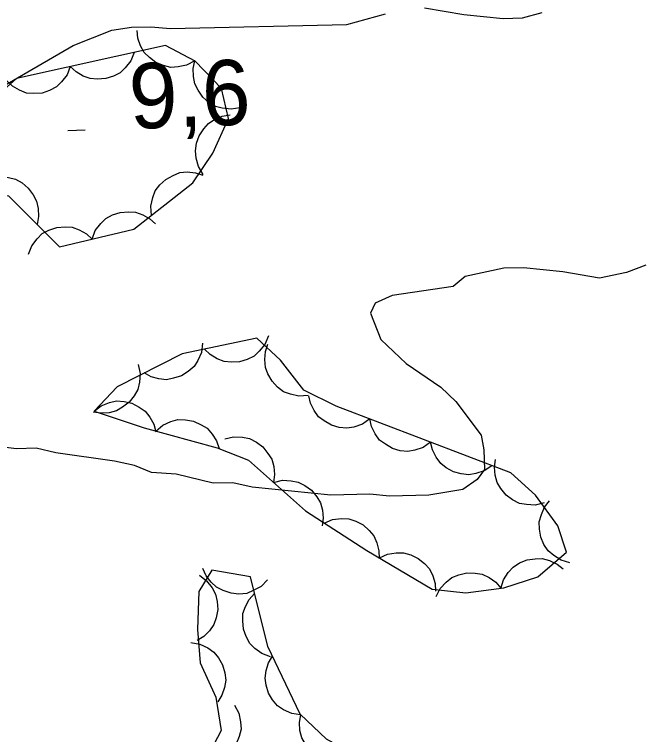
# Model space of a CAD drawing. Extents: x 336540 to 340074, y 5572036 to 5573747.
# Drawn here: x 337509.59 to 337538.38, y 5573460.01 to 5573493.12 of the extents above; entities that cross this region are included whole.
import ezdxf

# ---------------------------------------------------------------- set-up
doc = ezdxf.new("R2010")
doc.units = 0
for name, color, linetype in [('Niveau 2', 7, 'Continuous'), ('Niveau 3', 7, 'Continuous'), ('Niveau 44', 7, 'Continuous')]:
    doc.layers.add(name, color=color, linetype=linetype)

msp = doc.modelspace()

# ---------------------------------------------------------------- linework, layer by layer
at = {"layer": 'Niveau 2'}
for points in [[(337528.45, 5573493.42), (337530.25, 5573493.12), (337532.06, 5573492.94), (337532.96, 5573492.96), (337533.85, 5573493.21)], [(337507.63, 5573488.99), (337512.29, 5573491.69), (337514.07, 5573492.4), (337514.97, 5573492.54), (337515.87, 5573492.56), (337516.77, 5573492.47), (337524.87, 5573492.66), (337526.65, 5573493.15)], [(337538.62, 5573481.6), (337537.73, 5573481.25), (337536.5, 5573480.99), (337534.81, 5573481.29), (337533, 5573481.47), (337532.1, 5573481.45), (337530.31, 5573481.07), (337529.76, 5573480.61)], [(337529.76, 5573480.61), (337526.96, 5573480.2), (337526.18, 5573479.85), (337525.97, 5573479.39), (337526.44, 5573478.17), (337527.6, 5573477.07), (337529.2, 5573475.98), (337529.89, 5573475.32), (337531.05, 5573473.77), (337531.18, 5573473.1), (337531.2, 5573472.2), (337530.87, 5573471.74), (337530.21, 5573471.27), (337528.64, 5573471.01), (337526.84, 5573470.97), (337525.94, 5573471.06), (337524.14, 5573471.02), (337520.53, 5573471.38), (337519.63, 5573471.59), (337518.73, 5573471.57), (337517.03, 5573471.98), (337515.9, 5573472.06), (337515.11, 5573472.38), (337514.2, 5573472.58), (337511.49, 5573472.97), (337510.59, 5573473.18), (337509.69, 5573473.15), (337508.79, 5573473.25)]]:
    msp.add_lwpolyline(points, dxfattribs=at)
at = {"layer": 'Niveau 3'}
msp.add_line((337512.04, 5573487.78), (337512.84, 5573487.81), dxfattribs=at)
at = {"layer": 'Niveau 44'}
for points in [[(337517.88, 5573490.99), (337517.51, 5573490.79), (337517.12, 5573490.71), (337516.79, 5573490.69), (337516.44, 5573490.77), (337516.1, 5573490.91), (337515.8, 5573491.15), (337515.56, 5573491.37), (337515.39, 5573491.68), (337515.27, 5573492.03), (337515.23, 5573492.39)], [(337505.19, 5573485.04), (337507.71, 5573485.03), (337509.32, 5573484.78), (337511.67, 5573482.44), (337515.08, 5573483.25), (337517.8, 5573485.38), (337518.71, 5573486.74), (337519.43, 5573488.34), (337519.11, 5573489.72), (337517.9, 5573490.98), (337516.53, 5573491.7), (337509.68, 5573490.17), (337508.38, 5573489.03), (337507.14, 5573487.79), (337506.12, 5573486.5), (337505.19, 5573485.04)], [(337515.09, 5573491.38), (337514.94, 5573490.99), (337514.69, 5573490.67), (337514.45, 5573490.44), (337514.14, 5573490.28), (337513.79, 5573490.17), (337513.4, 5573490.15), (337513.08, 5573490.17), (337512.75, 5573490.29), (337512.43, 5573490.48), (337512.16, 5573490.73)], [(337519.96, 5573488.83), (337519.55, 5573488.76), (337519.15, 5573488.81), (337518.83, 5573488.89), (337518.53, 5573489.08), (337518.25, 5573489.32), (337518.04, 5573489.64), (337517.88, 5573489.93), (337517.82, 5573490.27), (337517.81, 5573490.64), (337517.89, 5573490.99)], [(337512.16, 5573490.73), (337512.01, 5573490.34), (337511.76, 5573490.02), (337511.52, 5573489.79), (337511.21, 5573489.63), (337510.86, 5573489.51), (337510.47, 5573489.49), (337510.15, 5573489.51), (337509.82, 5573489.64), (337509.5, 5573489.82), (337509.24, 5573490.07)], [(337518.27, 5573485.77), (337518.05, 5573486.13), (337517.95, 5573486.52), (337517.91, 5573486.85), (337517.97, 5573487.2), (337518.09, 5573487.54), (337518.3, 5573487.86), (337518.51, 5573488.11), (337518.81, 5573488.3), (337519.15, 5573488.45), (337519.51, 5573488.51)], [(337508.51, 5573485.59), (337508.92, 5573485.67), (337509.32, 5573485.63), (337509.64, 5573485.55), (337509.95, 5573485.38), (337510.23, 5573485.14), (337510.45, 5573484.83), (337510.61, 5573484.54), (337510.68, 5573484.2), (337510.7, 5573483.83), (337510.63, 5573483.47)], [(337515.89, 5573483.88), (337515.86, 5573484.3), (337515.95, 5573484.7), (337516.07, 5573485.01), (337516.28, 5573485.29), (337516.55, 5573485.54), (337516.89, 5573485.72), (337517.19, 5573485.85), (337517.54, 5573485.88), (337517.91, 5573485.84), (337518.25, 5573485.73)], [(337513.16, 5573482.79), (337513.31, 5573483.19), (337513.56, 5573483.51), (337513.79, 5573483.74), (337514.1, 5573483.91), (337514.45, 5573484.02), (337514.84, 5573484.05), (337515.16, 5573484.03), (337515.49, 5573483.91), (337515.82, 5573483.73), (337516.08, 5573483.49)], [(337510.24, 5573482.1), (337510.39, 5573482.49), (337510.64, 5573482.81), (337510.87, 5573483.05), (337511.18, 5573483.21), (337511.54, 5573483.33), (337511.92, 5573483.35), (337512.24, 5573483.34), (337512.57, 5573483.22), (337512.9, 5573483.04), (337513.16, 5573482.79)], [(337521.27, 5573478.34), (337521.11, 5573477.95), (337520.85, 5573477.64), (337520.61, 5573477.41), (337520.29, 5573477.26), (337519.94, 5573477.15), (337519.56, 5573477.14), (337519.23, 5573477.16), (337518.91, 5573477.29), (337518.59, 5573477.48), (337518.33, 5573477.73)], [(337513.25, 5573474.88), (337515.56, 5573474.11), (337518.91, 5573473.19), (337520.35, 5573472.63), (337522.97, 5573470.29), (337525.79, 5573468.47), (337528.8, 5573466.69), (337530.35, 5573466.53), (337532.09, 5573466.76), (337533.66, 5573467.26), (337534.97, 5573468.39), (337534.57, 5573469.6), (337533.55, 5573471.02), (337532.41, 5573472.04), (337524.39, 5573475.11), (337522.9, 5573475.84), (337521.82, 5573477.22), (337520.73, 5573478.23), (337517.3, 5573477.52), (337514.31, 5573476), (337513.25, 5573474.88)], [(337518.24, 5573478), (337518.19, 5573477.58), (337518.02, 5573477.21), (337517.85, 5573476.93), (337517.58, 5573476.7), (337517.27, 5573476.5), (337516.9, 5573476.39), (337516.58, 5573476.32), (337516.23, 5573476.36), (337515.88, 5573476.46), (337515.56, 5573476.64)], [(337523.09, 5573475.6), (337522.67, 5573475.57), (337522.28, 5573475.66), (337521.97, 5573475.77), (337521.69, 5573475.99), (337521.44, 5573476.26), (337521.25, 5573476.59), (337521.13, 5573476.89), (337521.1, 5573477.25), (337521.13, 5573477.62), (337521.24, 5573477.96)], [(337515.28, 5573477.02), (337515.37, 5573476.61), (337515.34, 5573476.21), (337515.27, 5573475.88), (337515.1, 5573475.58), (337514.87, 5573475.29), (337514.56, 5573475.06), (337514.28, 5573474.89), (337513.94, 5573474.81), (337513.57, 5573474.78), (337513.21, 5573474.84)], [(337513.25, 5573474.88), (337513.58, 5573475.13), (337513.96, 5573475.28), (337514.28, 5573475.35), (337514.64, 5573475.33), (337514.99, 5573475.24), (337515.33, 5573475.06), (337515.6, 5573474.88), (337515.82, 5573474.6), (337516, 5573474.28), (337516.1, 5573473.93)], [(337525.93, 5573474.52), (337525.59, 5573474.28), (337525.2, 5573474.15), (337524.88, 5573474.09), (337524.53, 5573474.13), (337524.17, 5573474.23), (337523.84, 5573474.43), (337523.58, 5573474.62), (337523.38, 5573474.91), (337523.21, 5573475.24), (337523.13, 5573475.59)], [(337516.1, 5573473.96), (337516.42, 5573474.23), (337516.79, 5573474.4), (337517.11, 5573474.49), (337517.46, 5573474.48), (337517.83, 5573474.42), (337518.17, 5573474.25), (337518.45, 5573474.09), (337518.69, 5573473.82), (337518.88, 5573473.51), (337519, 5573473.17)], [(337528.73, 5573473.45), (337528.39, 5573473.21), (337528, 5573473.08), (337527.68, 5573473.02), (337527.33, 5573473.06), (337526.98, 5573473.16), (337526.65, 5573473.36), (337526.38, 5573473.55), (337526.18, 5573473.84), (337526.01, 5573474.17), (337525.93, 5573474.52)], [(337519.27, 5573473.6), (337519.67, 5573473.7), (337520.08, 5573473.68), (337520.4, 5573473.62), (337520.72, 5573473.46), (337521.01, 5573473.24), (337521.25, 5573472.94), (337521.43, 5573472.67), (337521.52, 5573472.33), (337521.55, 5573471.96), (337521.5, 5573471.6)], [(337531.54, 5573472.37), (337531.19, 5573472.14), (337530.81, 5573472.01), (337530.48, 5573471.95), (337530.13, 5573471.99), (337529.78, 5573472.09), (337529.45, 5573472.28), (337529.19, 5573472.48), (337528.98, 5573472.76), (337528.82, 5573473.1), (337528.73, 5573473.45)], [(337533.95, 5573470.66), (337533.54, 5573470.56), (337533.14, 5573470.58), (337532.81, 5573470.64), (337532.5, 5573470.8), (337532.2, 5573471.02), (337531.96, 5573471.32), (337531.79, 5573471.6), (337531.7, 5573471.94), (337531.66, 5573472.31), (337531.71, 5573472.66)], [(337521.5, 5573471.6), (337521.91, 5573471.7), (337522.31, 5573471.68), (337522.64, 5573471.62), (337522.95, 5573471.46), (337523.25, 5573471.24), (337523.49, 5573470.94), (337523.66, 5573470.67), (337523.75, 5573470.33), (337523.79, 5573469.96), (337523.74, 5573469.6)], [(337535.13, 5573467.9), (337534.73, 5573468.02), (337534.39, 5573468.24), (337534.13, 5573468.45), (337533.94, 5573468.75), (337533.8, 5573469.09), (337533.74, 5573469.46), (337533.72, 5573469.79), (337533.82, 5573470.13), (337533.97, 5573470.47), (337534.19, 5573470.75)], [(337523.84, 5573469.73), (337524.22, 5573469.89), (337524.63, 5573469.94), (337524.96, 5573469.93), (337525.29, 5573469.82), (337525.62, 5573469.65), (337525.9, 5573469.39), (337526.12, 5573469.14), (337526.26, 5573468.82), (337526.35, 5573468.46), (337526.36, 5573468.1)], [(337526.37, 5573468.13), (337526.75, 5573468.3), (337527.15, 5573468.36), (337527.48, 5573468.37), (337527.82, 5573468.27), (337528.15, 5573468.11), (337528.45, 5573467.87), (337528.67, 5573467.63), (337528.83, 5573467.31), (337528.93, 5573466.96), (337528.95, 5573466.6)], [(337531.96, 5573466.72), (337532.08, 5573467.12), (337532.3, 5573467.46), (337532.52, 5573467.71), (337532.82, 5573467.9), (337533.16, 5573468.04), (337533.54, 5573468.09), (337533.86, 5573468.11), (337534.2, 5573468.01), (337534.54, 5573467.85), (337534.82, 5573467.63)], [(337515.49, 5573454.28), (337518.39, 5573453.05), (337519.93, 5573453.44), (337521.53, 5573454.17), (337523.06, 5573454.47), (337524.79, 5573454.2), (337526.24, 5573454.5), (337527.53, 5573455.68), (337528.02, 5573456.84), (337526.79, 5573458.07), (337525.48, 5573458.96), (337523.94, 5573459.79), (337522.73, 5573460.95), (337521.25, 5573464.05), (337520.44, 5573467.26), (337518.67, 5573467.57), (337518.07, 5573466.59), (337518.01, 5573464.84), (337518.13, 5573463.31), (337518.85, 5573461.72), (337519.1, 5573460.2), (337517.56, 5573457.27), (337515.49, 5573454.28)], [(337521.22, 5573467.12), (337520.93, 5573466.82), (337520.57, 5573466.63), (337520.27, 5573466.5), (337519.91, 5573466.47), (337519.55, 5573466.51), (337519.19, 5573466.64), (337518.89, 5573466.78), (337518.64, 5573467.02), (337518.41, 5573467.31), (337518.26, 5573467.64)], [(337528.98, 5573466.35), (337529.17, 5573466.72), (337529.45, 5573467.02), (337529.71, 5573467.23), (337530.03, 5573467.36), (337530.39, 5573467.44), (337530.78, 5573467.43), (337531.1, 5573467.38), (337531.42, 5573467.23), (337531.72, 5573467.01), (337531.96, 5573466.74)], [(337518.1, 5573467.33), (337518.43, 5573467.08), (337518.68, 5573466.76), (337518.84, 5573466.47), (337518.92, 5573466.12), (337518.94, 5573465.76), (337518.86, 5573465.38), (337518.76, 5573465.07), (337518.56, 5573464.78), (337518.3, 5573464.52), (337517.99, 5573464.33)], [(337521.37, 5573463.58), (337520.97, 5573463.73), (337520.65, 5573463.97), (337520.41, 5573464.2), (337520.24, 5573464.51), (337520.12, 5573464.86), (337520.09, 5573465.24), (337520.1, 5573465.57), (337520.22, 5573465.9), (337520.39, 5573466.22), (337520.63, 5573466.49)], [(337517.71, 5573464.24), (337518.12, 5573464.17), (337518.48, 5573463.99), (337518.76, 5573463.8), (337518.98, 5573463.53), (337519.16, 5573463.21), (337519.26, 5573462.84), (337519.31, 5573462.51), (337519.25, 5573462.17), (337519.13, 5573461.82), (337518.95, 5573461.51)], [(337522.75, 5573460.91), (337522.34, 5573460.97), (337521.97, 5573461.15), (337521.69, 5573461.33), (337521.46, 5573461.6), (337521.28, 5573461.91), (337521.17, 5573462.28), (337521.12, 5573462.6), (337521.16, 5573462.95), (337521.27, 5573463.31), (337521.46, 5573463.62)], [(337519.71, 5573461.36), (337519.91, 5573460.99), (337519.99, 5573460.59), (337520.01, 5573460.26), (337519.93, 5573459.92), (337519.79, 5573459.58), (337519.55, 5573459.27), (337519.33, 5573459.04), (337519.02, 5573458.87), (337518.67, 5573458.74), (337518.31, 5573458.7)], [(337524.93, 5573458.84), (337524.52, 5573458.76), (337524.11, 5573458.79), (337523.79, 5573458.86), (337523.48, 5573459.03), (337523.2, 5573459.26), (337522.97, 5573459.57), (337522.8, 5573459.85), (337522.72, 5573460.19), (337522.7, 5573460.56), (337522.76, 5573460.92)]]:
    msp.add_lwpolyline(points, dxfattribs=at)

# ---------------------------------------------------------------- texts
at = {"layer": 'Niveau 3'}
msp.add_text('9,6    ', height=2.9999, rotation=2.2763, dxfattribs=at).set_placement((337514.92, 5573487.85))

doc.saveas('drawing.dxf')
